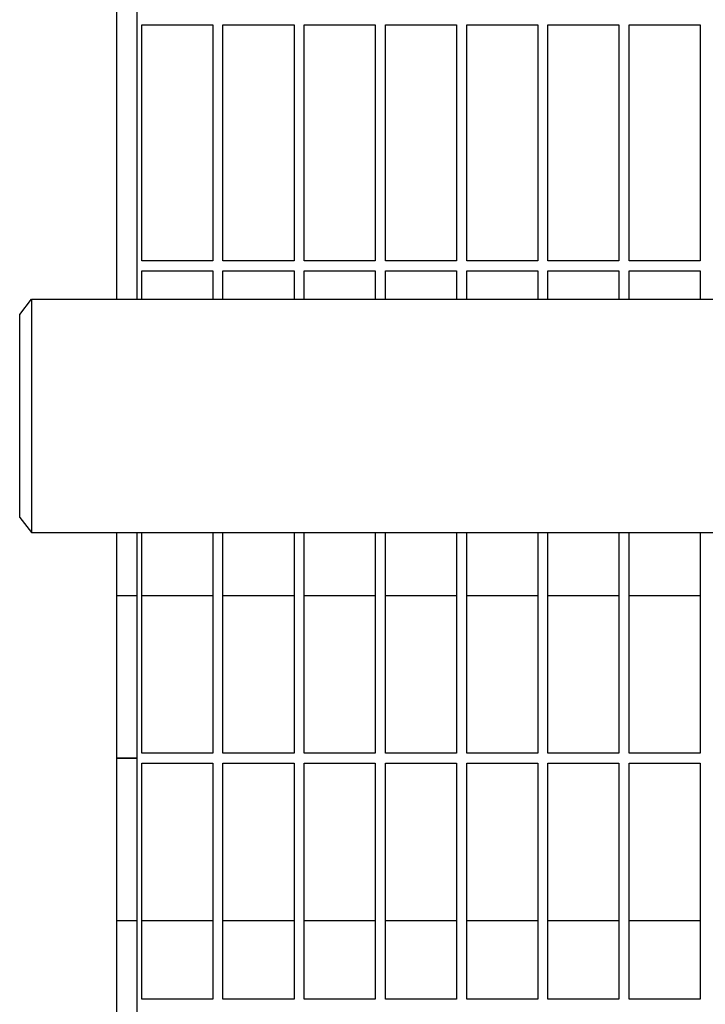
# Model space of a CAD drawing. Header units: inches. Extents: x 24 to 1128, y -58 to 748.
# Tile 668 of 679: x 734 to 742, y 614 to 626. Entities that reach past the tile are written whole.
import ezdxf

# ---------------------------------------------------------------- set-up
doc = ezdxf.new("R2010")
doc.units = ezdxf.units.IN
doc.header["$LTSCALE"] = 32
doc.header["$MEASUREMENT"] = 0
doc.layers.add('Visible (ANSI)', color=7, linetype='Continuous', lineweight=30)

msp = doc.modelspace()

# ---------------------------------------------------------------- linework, layer by layer
at = {"layer": 'Visible (ANSI)'}
for p, q in [((734.86063, 637.81478), (734.86063, 622.76228)), ((735.11063, 637.81478), (735.11063, 622.76228)), ((735.17313, 623.23478), (735.17313, 626.14103)), ((735.17313, 626.14103), (736.04813, 626.14103)), ((736.04813, 626.14103), (736.04813, 623.23478)), ((736.17313, 623.23478), (736.17313, 626.14103)), ((736.17313, 626.14103), (737.04813, 626.14103)), ((737.04813, 626.14103), (737.04813, 623.23478)), ((737.17313, 623.23478), (737.17313, 626.14103)), ((737.17313, 626.14103), (738.04813, 626.14103)), ((738.04813, 626.14103), (738.04813, 623.23478)), ((738.17313, 623.23478), (738.17313, 626.14103)), ((738.17313, 626.14103), (739.04813, 626.14103)), ((739.04813, 626.14103), (739.04813, 623.23478)), ((739.17313, 623.23478), (739.17313, 626.14103)), ((739.17313, 626.14103), (740.04813, 626.14103)), ((740.04813, 626.14103), (740.04813, 623.23478)), ((740.17313, 623.23478), (740.17313, 626.14103)), ((740.17313, 626.14103), (741.04813, 626.14103)), ((741.04813, 626.14103), (741.04813, 623.23478)), ((741.17313, 623.23478), (741.17313, 626.14103)), ((741.17313, 626.14103), (742.04813, 626.14103)), ((742.04813, 626.14103), (742.04813, 623.23478)), ((736.04813, 623.23478), (735.17313, 623.23478)), ((737.04813, 623.23478), (736.17313, 623.23478)), ((738.04813, 623.23478), (737.17313, 623.23478)), ((739.04813, 623.23478), (738.17313, 623.23478)), ((740.04813, 623.23478), (739.17313, 623.23478)), ((741.04813, 623.23478), (740.17313, 623.23478)), ((742.04813, 623.23478), (741.17313, 623.23478)), ((735.17313, 622.76228), (735.17313, 623.10978)), ((735.17313, 623.10978), (736.04813, 623.10978)), ((736.04813, 623.10978), (736.04813, 622.76228)), ((736.17313, 622.76228), (736.17313, 623.10978)), ((736.17313, 623.10978), (737.04813, 623.10978)), ((737.04813, 623.10978), (737.04813, 622.76228)), ((737.17313, 622.76228), (737.17313, 623.10978)), ((737.17313, 623.10978), (738.04813, 623.10978)), ((738.04813, 623.10978), (738.04813, 622.76228)), ((738.17313, 622.76228), (738.17313, 623.10978)), ((738.17313, 623.10978), (739.04813, 623.10978)), ((739.04813, 623.10978), (739.04813, 622.76228)), ((739.17313, 622.76228), (739.17313, 623.10978)), ((739.17313, 623.10978), (740.04813, 623.10978)), ((740.04813, 623.10978), (740.04813, 622.76228)), ((740.17313, 622.76228), (740.17313, 623.10978)), ((740.17313, 623.10978), (741.04813, 623.10978)), ((741.04813, 623.10978), (741.04813, 622.76228)), ((741.17313, 622.76228), (741.17313, 623.10978)), ((741.17313, 623.10978), (742.04813, 623.10978)), ((742.04813, 623.10978), (742.04813, 622.76228)), ((733.67063, 622.57478), (733.81451, 622.76228)), ((733.81451, 622.76228), (733.81451, 619.88728)), ((733.81451, 622.76228), (748.39176, 622.76228)), ((733.67063, 620.07478), (733.67063, 622.57478)), ((733.67063, 620.07478), (733.81451, 619.88728)), ((733.81451, 619.88728), (748.39176, 619.88728)), ((734.86063, 619.88728), (734.86063, 612.27228)), ((735.11063, 619.88728), (735.11063, 612.27228)), ((735.17313, 617.17228), (735.17313, 619.88728)), ((736.04813, 619.88728), (736.04813, 617.17228)), ((736.17313, 617.17228), (736.17313, 619.88728)), ((737.04813, 619.88728), (737.04813, 617.17228)), ((737.17313, 617.17228), (737.17313, 619.88728)), ((738.04813, 619.88728), (738.04813, 617.17228)), ((738.17313, 617.17228), (738.17313, 619.88728)), ((739.04813, 619.88728), (739.04813, 617.17228)), ((739.17313, 617.17228), (739.17313, 619.88728)), ((740.04813, 619.88728), (740.04813, 617.17228)), ((740.17313, 617.17228), (740.17313, 619.88728)), ((741.04813, 619.88728), (741.04813, 617.17228)), ((741.17313, 617.17228), (741.17313, 619.88728)), ((742.04813, 619.88728), (742.04813, 617.17228)), ((735.11063, 619.10978), (734.86063, 619.10978)), ((736.04813, 619.10978), (735.17313, 619.10978)), ((737.04813, 619.10978), (736.17313, 619.10978)), ((738.04813, 619.10978), (737.17313, 619.10978)), ((739.04813, 619.10978), (738.17313, 619.10978)), ((740.04813, 619.10978), (739.17313, 619.10978)), ((741.04813, 619.10978), (740.17313, 619.10978)), ((742.04813, 619.10978), (741.17313, 619.10978)), ((736.04813, 617.17228), (735.17313, 617.17228)), ((737.04813, 617.17228), (736.17313, 617.17228)), ((738.04813, 617.17228), (737.17313, 617.17228)), ((739.04813, 617.17228), (738.17313, 617.17228)), ((740.04813, 617.17228), (739.17313, 617.17228)), ((741.04813, 617.17228), (740.17313, 617.17228)), ((742.04813, 617.17228), (741.17313, 617.17228)), ((735.11063, 617.10978), (734.86063, 617.10978)), ((734.86063, 617.10978), (735.11063, 617.10978)), ((735.17313, 614.14103), (735.17313, 617.04728)), ((735.17313, 617.04728), (736.04813, 617.04728)), ((736.04813, 617.04728), (736.04813, 614.14103)), ((736.17313, 614.14103), (736.17313, 617.04728)), ((736.17313, 617.04728), (737.04813, 617.04728)), ((737.04813, 617.04728), (737.04813, 614.14103)), ((737.17313, 614.14103), (737.17313, 617.04728)), ((737.17313, 617.04728), (738.04813, 617.04728)), ((738.04813, 617.04728), (738.04813, 614.14103)), ((738.17313, 614.14103), (738.17313, 617.04728)), ((738.17313, 617.04728), (739.04813, 617.04728)), ((739.04813, 617.04728), (739.04813, 614.14103)), ((739.17313, 614.14103), (739.17313, 617.04728)), ((739.17313, 617.04728), (740.04813, 617.04728)), ((740.04813, 617.04728), (740.04813, 614.14103)), ((740.17313, 614.14103), (740.17313, 617.04728)), ((740.17313, 617.04728), (741.04813, 617.04728)), ((741.04813, 617.04728), (741.04813, 614.14103)), ((741.17313, 614.14103), (741.17313, 617.04728)), ((741.17313, 617.04728), (742.04813, 617.04728)), ((742.04813, 617.04728), (742.04813, 614.14103)), ((734.86063, 615.10978), (735.11063, 615.10978)), ((735.17313, 615.10978), (736.04813, 615.10978)), ((736.17313, 615.10978), (737.04813, 615.10978)), ((737.17313, 615.10978), (738.04813, 615.10978)), ((738.17313, 615.10978), (739.04813, 615.10978)), ((739.17313, 615.10978), (740.04813, 615.10978)), ((740.17313, 615.10978), (741.04813, 615.10978)), ((741.17313, 615.10978), (742.04813, 615.10978)), ((736.04813, 614.14103), (735.17313, 614.14103)), ((737.04813, 614.14103), (736.17313, 614.14103)), ((738.04813, 614.14103), (737.17313, 614.14103)), ((739.04813, 614.14103), (738.17313, 614.14103)), ((740.04813, 614.14103), (739.17313, 614.14103)), ((741.04813, 614.14103), (740.17313, 614.14103)), ((742.04813, 614.14103), (741.17313, 614.14103))]:
    msp.add_line(p, q, dxfattribs=at)

doc.saveas('drawing.dxf')
